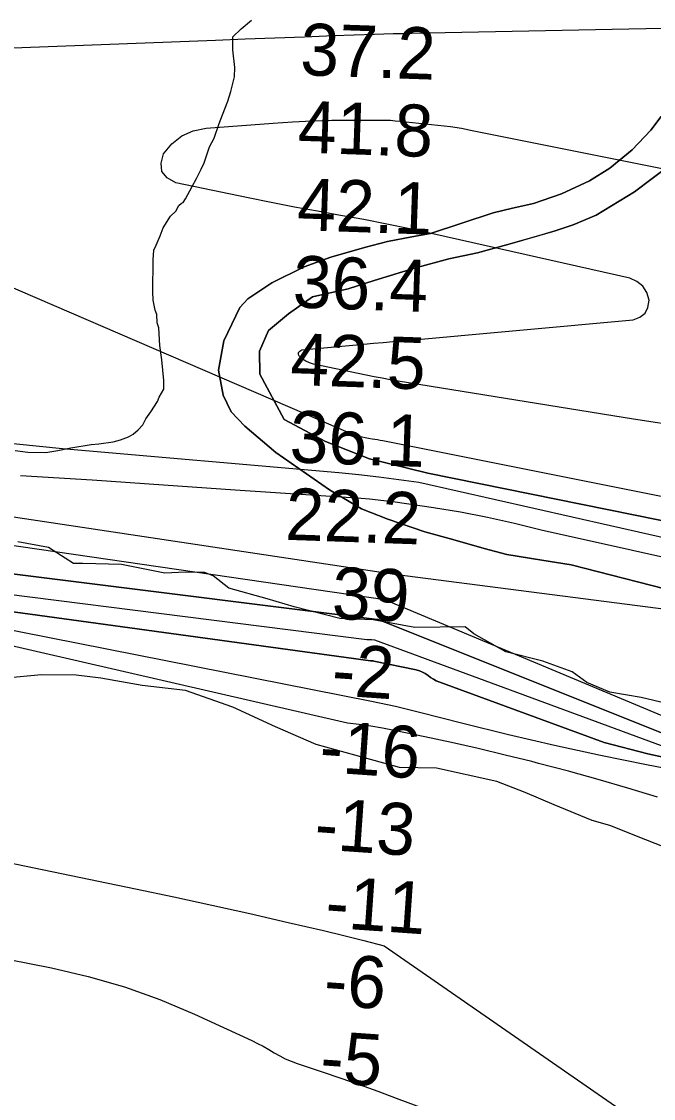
# Model space of a CAD drawing. Extents: x 3192986 to 3230865, y 867483 to 892886.
# Drawn here: x 3208250 to 3209065, y 879965 to 881355 of the extents above; entities that cross this region are included whole.
import ezdxf

# ---------------------------------------------------------------- set-up
doc = ezdxf.new("R2010")
doc.units = 0
for name, color, linetype in [('V-RIVR-EDGE', 7, 'Continuous'), ('V-RIVR-RANG', 7, 'Continuous'), ('V-SITE-VEGE', 7, 'Continuous'), ('V-TOPO-DPTH', 7, 'Continuous'), ('V-TOPO-MAJR', 7, 'Continuous'), ('V-TOPO-MINR', 7, 'Continuous'), ('V-TOPO-SHOR', 7, 'Continuous'), ('V-TOPO-WATR', 7, 'Continuous')]:
    doc.layers.add(name, color=color, linetype=linetype)

msp = doc.modelspace()

# ---------------------------------------------------------------- linework, layer by layer
at = {"layer": 'V-RIVR-EDGE'}
msp.add_lwpolyline([(3209091, 880472.8), (3209049.3, 880482.5), (3209008.9, 880489.5), (3208979.3, 880501.8), (3208960.3, 880515.7), (3208922.5, 880529.3), (3208874.7, 880541.6), (3208833.5, 880564.7), (3208822.2, 880573.9), (3208757.4, 880572.8), (3208703.5, 880582.9), (3208660.5, 880584.3), (3208601.4, 880599.7), (3208566.7, 880609.7), (3208517.2, 880623.8), (3208496.8, 880639.5), (3208485.9, 880643.8), (3208461.1, 880644.3), (3208434.6, 880643.1), (3208378.6, 880654.1), (3208328.6, 880655.5), (3208316.4, 880655.6), (3208284.3, 880676.1), (3208244.8, 880683.6)], dxfattribs=at)
at = {"layer": 'V-SITE-VEGE'}
for p, q in [((3208522.4, 881335.2), (3208533, 881345.4)), ((3208533, 881345.4), (3208546.3, 881356.5)), ((3208522.2, 881318.2), (3208522.4, 881335.2)), ((3208524.7, 881295.5), (3208522.2, 881318.2)), ((3208524.5, 881283.3), (3208524.7, 881295.5)), ((3208519.6, 881264.5), (3208524.5, 881283.3)), ((3208515.6, 881252.3), (3208519.6, 881264.5)), ((3208508.8, 881234.5), (3208515.6, 881252.3)), ((3208504.8, 881223.3), (3208508.8, 881234.5)), ((3208498, 881204.5), (3208504.8, 881223.3)), ((3209075.2, 881232.1), (3209062, 881214.7)), ((3209062, 881214.7), (3209037.7, 881189.2)), ((3208485.3, 881172.7), (3208492.1, 881193.3)), ((3208492.1, 881193.3), (3208498, 881204.5)), ((3209037.7, 881189.2), (3209008.7, 881165.6)), ((3208475.5, 881152.1), (3208481.4, 881164.3)), ((3208481.4, 881164.3), (3208485.3, 881172.7)), ((3209008.7, 881165.6), (3208982.6, 881149.4)), ((3208469.7, 881141.8), (3208475.5, 881152.1)), ((3208461, 881125.9), (3208469.7, 881141.8)), ((3208982.6, 881149.4), (3208946.4, 881132.4)), ((3208458.1, 881121.2), (3208461, 881125.9)), ((3208946.4, 881132.4), (3208910.2, 881119.9)), ((3208441.9, 881103.6), (3208448.6, 881110.1)), ((3208448.6, 881110.1), (3208452.4, 881117.6)), ((3208452.4, 881117.6), (3208456.2, 881120.3)), ((3208456.2, 881120.3), (3208458.1, 881121.2)), ((3208883.3, 881113.9), (3208858.3, 881107.8)), ((3208910.2, 881119.9), (3208883.3, 881113.9)), ((3208432.2, 881088.6), (3208441.9, 881103.6)), ((3208858.3, 881107.8), (3208777.6, 881081.2)), ((3208428.3, 881078.3), (3208432.2, 881088.6)), ((3208777.6, 881081.2), (3208753.5, 881077)), ((3208423.4, 881066.1), (3208428.3, 881078.3)), ((3208722, 881070.9), (3208692.4, 881063.1)), ((3208753.5, 881077), (3208722, 881070.9)), ((3208419.4, 881047.4), (3208420.5, 881059.6)), ((3208420.5, 881059.6), (3208423.4, 881066.1)), ((3208692.4, 881063.1), (3208648.8, 881050.8)), ((3208418.8, 881005.9), (3208419.4, 881047.4)), ((3208648.8, 881050.8), (3208614.4, 881038.3)), ((3208614.4, 881038.3), (3208572.6, 881017.7)), ((3208572.6, 881017.7), (3208541.8, 880996.9)), ((3208419.6, 880995.5), (3208418.8, 881005.9)), ((3208422.2, 880982.3), (3208419.6, 880995.5)), ((3208531.5, 880986), (3208510.6, 880942.9)), ((3208541.8, 880996.9), (3208531.5, 880986)), ((3208424, 880976.6), (3208422.2, 880982.3)), ((3208424.8, 880966.2), (3208424, 880976.6)), ((3208426.6, 880959.6), (3208424.8, 880966.2)), ((3208428.2, 880937), (3208426.6, 880959.6)), ((3208510.6, 880942.9), (3208503.6, 880905.1)), ((3208430.7, 880918.1), (3208428.2, 880937)), ((3208433.2, 880891.7), (3208430.7, 880918.1)), ((3208503.6, 880905.1), (3208509.6, 880872.7)), ((3208433, 880880.4), (3208433.2, 880891.7)), ((3208427.2, 880870.1), (3208433, 880880.4)), ((3208509.6, 880872.7), (3208520.3, 880851.3)), ((3208416.6, 880851.4), (3208425.2, 880864.5)), ((3208425.2, 880864.5), (3208427.2, 880870.1)), ((3208409.8, 880842.1), (3208416.6, 880851.4)), ((3208520.3, 880851.3), (3208537.6, 880832.6)), ((3208400.2, 880828.1), (3208406, 880834.6)), ((3208406, 880834.6), (3208409.8, 880842.1)), ((3208537.6, 880832.6), (3208577.8, 880798.8)), ((3208377.4, 880815.2), (3208387.8, 880818.8)), ((3208387.8, 880818.8), (3208393.5, 880822.5)), ((3208393.5, 880822.5), (3208400.2, 880828.1)), ((3208296.2, 880801.3), (3208313.2, 880804.8)), ((3208313.2, 880804.8), (3208339.6, 880809.2)), ((3208339.6, 880809.2), (3208349.1, 880810)), ((3208349.1, 880810), (3208368, 880812.5)), ((3208368, 880812.5), (3208377.4, 880815.2)), ((3208241.5, 880801.2), (3208257.5, 880799)), ((3208257.5, 880799), (3208281.1, 880798.7)), ((3208281.1, 880798.7), (3208296.2, 880801.3)), ((3208577.8, 880798.8), (3208647.2, 880750.7)), ((3208647.2, 880750.7), (3208688.4, 880726.1)), ((3208688.4, 880726.1), (3208722.4, 880712.7)), ((3208722.4, 880712.7), (3208770.2, 880696.3)), ((3208770.2, 880696.3), (3208806.1, 880686.5)), ((3208806.1, 880686.5), (3208846.5, 880674.9)), ((3208846.5, 880674.9), (3208876, 880667.1)), ((3208876, 880667.1), (3208921.1, 880659.9)), ((3208921.1, 880659.9), (3208958.9, 880653.9)), ((3208958.9, 880653.9), (3209370.1, 880548.2)), ((3208275.1, 880511.9), (3208229.1, 880507.5)), ((3208320.2, 880511.3), (3208275.1, 880511.9)), ((3208351.7, 880507.4), (3208320.2, 880511.3)), ((3208405.2, 880498.1), (3208351.7, 880507.4)), ((3208461.3, 880491.4), (3208405.2, 880498.1)), ((3208522.3, 880470), (3208461.3, 880491.4)), ((3208577.3, 880444.6), (3208522.3, 880470)), ((3208629.7, 880421.7), (3208577.3, 880444.6)), ((3208679.8, 880408.2), (3208629.7, 880421.7)), ((3208737.5, 880392), (3208679.8, 880408.2)), ((3208785.1, 880391.3), (3208737.5, 880392)), ((3208863.2, 880374), (3208785.1, 880391.3)), ((3208899.6, 880359.9), (3208863.2, 880374)), ((3208936.9, 880344), (3208899.6, 880359.9)), ((3208986, 880323.7), (3208936.9, 880344)), ((3209008.9, 880317.5), (3208986, 880323.7)), ((3209055.4, 880298.9), (3209008.9, 880317.5)), ((3209093.5, 880283.9), (3209055.4, 880298.9))]:
    msp.add_line(p, q, dxfattribs=at)
msp.add_lwpolyline([(3209205, 880684.7), (3208774.1, 880772.1), (3208698.7, 880790.7), (3208641.7, 880812.8), (3208588.6, 880841.3), (3208557.1, 880899.9), (3208556.6, 880929.4), (3208568.1, 880956.1), (3208594.2, 880977.8), (3208625, 880999.6), (3208671.3, 881010), (3208704.7, 881020.6), (3208756.7, 881036.4), (3208801.2, 881048.7), (3208838.2, 881056.5), (3208877.2, 881067), (3208938.4, 881084.6), (3208961.5, 881092.6), (3208991.3, 881105.1), (3209040.6, 881134.9), (3209086.4, 881169.3)], dxfattribs=at)
at = {"layer": 'V-TOPO-DPTH'}
for points in [[(3209381.7, 880557.6), (3208730.8, 880641.2), (3207995.5, 880751.8), (3207973.9, 880754.2), (3207952.3, 880756.4), (3207930.6, 880758.4), (3207909, 880760.3), (3207779.8, 880770.7), (3207735.8, 880774.5), (3207691.8, 880778.6), (3207647.9, 880783.2), (3207604, 880788.1), (3207560.2, 880793.3), (3207516.3, 880798.7), (3207472.5, 880804.3), (3207428.7, 880810)], [(3207418.1, 880738.3), (3207492.3, 880730.9), (3207566.4, 880722.7), (3207664.9, 880711), (3207689.7, 880708.1), (3207714.5, 880705.2), (3207739.3, 880702.4), (3207764.1, 880699.6), (3207789, 880696.9), (3207813.8, 880694.1), (3207838.6, 880691.3), (3207863.4, 880688.6), (3207889.7, 880685.7), (3208705, 880583.5), (3208707.4, 880583.4), (3208709.8, 880583), (3209077.7, 880436.1)], [(3207418.1, 880738.3), (3207492.3, 880730.9), (3207566.4, 880722.7), (3207664.9, 880711), (3207689.7, 880708.1), (3207714.5, 880705.2), (3207739.3, 880702.4), (3207764.1, 880699.6), (3207789, 880696.9), (3207813.8, 880694.1), (3207838.6, 880691.3), (3207863.4, 880688.6), (3207889.7, 880685.7), (3208705, 880583.5), (3208707.4, 880583.4), (3208709.8, 880583), (3209077.7, 880436.1)], [(3207212.3, 880697.6), (3207931.1, 880638.2), (3207943.2, 880637.6), (3207955.3, 880636.6), (3207967.3, 880635), (3207979.3, 880633), (3208016.5, 880625.7), (3208046.9, 880619.2), (3208700.1, 880529.9), (3208700.6, 880529.9), (3208701.7, 880529.8), (3208703.2, 880529.8), (3208704.2, 880529.6), (3208759.1, 880518.1), (3208763.2, 880517), (3208767, 880515.4), (3208770.7, 880513.4), (3208774.2, 880511), (3208777.6, 880508.5), (3208781.1, 880506.2), (3208784.9, 880504.2), (3209001.4, 880424.6), (3209058.1, 880409.9), (3209115.5, 880397.3)], [(3209115.5, 880397.3), (3209058.1, 880409.9), (3209001.4, 880424.6), (3208784.9, 880504.2), (3208781.1, 880506.2), (3208777.6, 880508.5), (3208774.2, 880511), (3208770.7, 880513.4), (3208767, 880515.4), (3208763.2, 880517), (3208759.1, 880518.1), (3208704.2, 880529.6), (3208703.2, 880529.8), (3208701.7, 880529.8), (3208700.6, 880529.9), (3208700.1, 880529.9), (3208046.9, 880619.2), (3208016.5, 880625.7), (3207979.3, 880633), (3207967.3, 880635), (3207955.3, 880636.6), (3207943.2, 880637.6), (3207931.1, 880638.2), (3207212.3, 880697.6)], [(3209070.5, 880353.8), (3209032.3, 880365.4), (3208993.9, 880376.7), (3208955.4, 880387.3), (3208916.8, 880397.5), (3208908, 880399.8), (3208873.6, 880408.3), (3208839.1, 880416.6), (3208804.6, 880424.3), (3208769.9, 880431.8), (3208730.4, 880440), (3208715.4, 880442.8), (3208700.4, 880445.4), (3208685.3, 880447.6), (3208670.2, 880449.4), (3207974.7, 880609.6)], [(3209070.5, 880353.8), (3209032.3, 880365.4), (3208993.9, 880376.7), (3208955.4, 880387.3), (3208916.8, 880397.5), (3208908, 880399.8), (3208873.6, 880408.3), (3208839.1, 880416.6), (3208804.6, 880424.3), (3208769.9, 880431.8), (3208730.4, 880440), (3208715.4, 880442.8), (3208700.4, 880445.4), (3208685.3, 880447.6), (3208670.2, 880449.4), (3207974.7, 880609.6)], [(3208169.9, 880282.5), (3208396.6, 880235.6), (3208445.9, 880225.2), (3208495.1, 880214.6), (3208544.3, 880203.6), (3208593.5, 880192.4), (3208639.2, 880181.8), (3208665.4, 880175.5), (3208691.5, 880168.9), (3208717.5, 880162), (3209341.4, 879729.9)], [(3208169.9, 880282.5), (3208396.6, 880235.6), (3208445.9, 880225.2), (3208495.1, 880214.6), (3208544.3, 880203.6), (3208593.5, 880192.4), (3208639.2, 880181.8), (3208665.4, 880175.5), (3208691.5, 880168.9), (3208717.5, 880162), (3209341.4, 879729.9)]]:
    msp.add_lwpolyline(points, dxfattribs=at)
at = {"layer": 'V-TOPO-MAJR'}
for points in [[(3208079.3, 881314.9), (3208499.9, 881331), (3208538.1, 881332.5), (3208576.4, 881333.9), (3208614.6, 881335.3), (3208652.8, 881336.7), (3208705.1, 881338.5), (3208717.1, 881338.9), (3208729.2, 881339.3), (3208741.3, 881339.6), (3208753.4, 881339.8), (3209141.2, 881347.5)], [(3209436.3, 880669.7), (3208715.8, 880813.8), (3208712.4, 880814.4), (3208708.9, 880814.9), (3208705.4, 880815.5), (3208702, 880816.1), (3208697.3, 880816.9), (3208693.2, 880817.7), (3208689.2, 880818.5), (3208685.2, 880819.4), (3208681.1, 880820.3), (3208006.4, 881111.2), (3207993.8, 881112.8), (3207981.1, 881114.2), (3207968.3, 881115.4), (3207947.1, 881117.1), (3207942.9, 881117.3), (3207938.6, 881117.2), (3207789.7, 881110), (3207713.2, 881105.9), (3207636.7, 881101.1), (3207560.2, 881095.5), (3207483.8, 881089.3), (3207017.8, 881048.8)]]:
    msp.add_lwpolyline(points, dxfattribs=at)
at = {"layer": 'V-TOPO-MINR'}
for points in [[(3209106.9, 880831.4), (3209039.3, 880841.9), (3208735.8, 880890.9), (3208725.4, 880892.6), (3208715, 880894.5), (3208704.6, 880896.5), (3208694.2, 880898.6), (3208626.4, 880912.9), (3208621.4, 880914.4), (3208616.6, 880916.5), (3208612.3, 880919.3), (3208608.2, 880922.6), (3208607.1, 880925.3), (3208607, 880927.7), (3208608.6, 880929.6), (3208611.2, 880931), (3208691.2, 880938.4), (3208703.8, 880939.6), (3208716.4, 880940.7), (3208729, 880941.9), (3208741.7, 880943), (3209038.9, 880970.1), (3209047.7, 880973.4), (3209054.5, 880978.4), (3209058.1, 880986), (3209059.6, 880995.3), (3209056.5, 881005.2), (3209051.5, 881013.5), (3209043.9, 881019.3), (3209034.5, 881023.5), (3208780.6, 881080.9), (3208750.9, 881087.4), (3208721.2, 881093.5), (3208691.3, 881099.2), (3208661.4, 881104.6), (3208631.5, 881110), (3208601.7, 881115.5), (3208571.8, 881121.3), (3208542.1, 881127.3), (3208448.6, 881146.6), (3208437.7, 881153.1), (3208430.8, 881161.3), (3208429.8, 881171.9), (3208432.7, 881184.2), (3208443.7, 881197), (3208456.3, 881207.2), (3208471.2, 881213.6), (3208487.7, 881217.3), (3208574.2, 881223.9), (3208599.4, 881225.5), (3208624.6, 881226.8), (3208649.9, 881227.4), (3208675.1, 881227.7), (3208713.2, 881227.7), (3208719.4, 881227.6), (3208725.6, 881227.4), (3208731.8, 881226.9), (3208738, 881226.3), (3208803.4, 881219.2), (3208817.4, 881217.1), (3208831.2, 881214.3), (3209440.4, 881092.4)], [(3209306.6, 880637.1), (3208762.5, 880760), (3208736.6, 880763.6), (3208710.8, 880766.9), (3208684.8, 880769.7), (3208658.9, 880772.3), (3208302.2, 880803.6), (3208243.1, 880809.5), (3208184.2, 880816.5), (3208125.4, 880825.1), (3208066.8, 880834.7), (3208006.5, 880845.4), (3207978.2, 880851), (3207950.1, 880857.1), (3206961.9, 880917.1)], [(3209381.7, 880557.6), (3208730.8, 880641.2), (3207995.5, 880751.8), (3207973.9, 880754.2), (3207952.3, 880756.4), (3207930.6, 880758.4), (3207909, 880760.3), (3207779.8, 880770.7), (3207735.8, 880774.5), (3207691.8, 880778.6), (3207647.9, 880783.2), (3207604, 880788.1), (3207560.2, 880793.3), (3207516.3, 880798.7), (3207472.5, 880804.3), (3207428.7, 880810)], [(3209137.2, 880433.7), (3208718.6, 880608.5), (3208003, 880712.7), (3207993.8, 880714.5), (3207984.5, 880716.1), (3207960.3, 880719.4), (3207956.8, 880719.9), (3207953.3, 880720.4), (3207949.7, 880720.7), (3207946.2, 880721.1), (3207713.9, 880743.1), (3207632.4, 880750.7), (3207550.9, 880758.4), (3207469.4, 880765.9), (3207387.9, 880773.4)], [(3209391.7, 880593.6), (3208920.2, 880698.5), (3208885.7, 880707.1), (3208851.1, 880714.9), (3208816.2, 880721.5), (3208781.2, 880727.3), (3208731.8, 880734.5), (3208720.8, 880735.9), (3208709.8, 880737.2), (3208698.8, 880738.3), (3208687.8, 880739.2), (3208525.2, 880750.3), (3208432.9, 880756.6), (3208340.6, 880762.8), (3208248.2, 880768.8)], [(3209092, 880414.1), (3208705.5, 880556.6), (3208701.1, 880556.8), (3208696.6, 880556.8), (3208695.2, 880556.8), (3207994.6, 880645.5), (3207974.8, 880649.2), (3207954.8, 880652.3), (3207934.7, 880654.5), (3207914.6, 880656.2), (3207291.8, 880720.8)], [(3209115.5, 880397.3), (3209058.1, 880409.9), (3209001.4, 880424.6), (3208784.9, 880504.2), (3208781.1, 880506.2), (3208777.6, 880508.5), (3208774.2, 880511), (3208770.7, 880513.4), (3208767, 880515.4), (3208763.2, 880517), (3208759.1, 880518.1), (3208704.2, 880529.6), (3208703.2, 880529.8), (3208701.7, 880529.8), (3208700.6, 880529.9), (3208700.1, 880529.9), (3208046.9, 880619.2), (3208016.5, 880625.7), (3207979.3, 880633), (3207967.3, 880635), (3207955.3, 880636.6), (3207943.2, 880637.6), (3207931.1, 880638.2), (3207212.3, 880697.6)], [(3209400, 880329.4), (3209056.3, 880395.6), (3208996.8, 880407.6), (3208937.4, 880420.4), (3208878.3, 880434.3), (3208819.3, 880448.9), (3208763.3, 880463.4), (3208732.3, 880470.8), (3208701.2, 880477.4), (3208019.6, 880612), (3208003.9, 880616.4), (3207987.9, 880620.2), (3207968.9, 880624.1), (3207962.3, 880625.3), (3207955.6, 880626.1), (3207949, 880626.6), (3207942.2, 880626.8), (3207066.5, 880682.8)], [(3209070.5, 880353.8), (3209032.3, 880365.4), (3208993.9, 880376.7), (3208955.4, 880387.3), (3208916.8, 880397.5), (3208908, 880399.8), (3208873.6, 880408.3), (3208839.1, 880416.6), (3208804.6, 880424.3), (3208769.9, 880431.8), (3208730.4, 880440), (3208715.4, 880442.8), (3208700.4, 880445.4), (3208685.3, 880447.6), (3208670.2, 880449.4), (3207974.7, 880609.6)], [(3208169.9, 880282.5), (3208396.6, 880235.6), (3208445.9, 880225.2), (3208495.1, 880214.6), (3208544.3, 880203.6), (3208593.5, 880192.4), (3208639.2, 880181.8), (3208665.4, 880175.5), (3208691.5, 880168.9), (3208717.5, 880162), (3209341.4, 879729.9)], [(3207997.1, 880191), (3208288.1, 880133.7), (3208335.6, 880122.6), (3208382.3, 880109.3), (3208427.9, 880092.7), (3208472.9, 880073.9), (3208546.7, 880039.8), (3208554.1, 880036.2), (3208561.4, 880032.5), (3208568.6, 880028.4), (3208575.6, 880024.2), (3208582.8, 880020.2), (3208590, 880016.4), (3208597.6, 880013.2), (3208605.3, 880010.3), (3208637.7, 879999.5), (3208661.6, 879991.4), (3208685.5, 879983.1), (3208709.3, 879974.5), (3208733.1, 879965.7), (3208806.2, 879938.3)]]:
    msp.add_lwpolyline(points, dxfattribs=at)
at = {"layer": 'V-TOPO-SHOR'}
for points in [[(3209370.1, 880548.2), (3208958.9, 880653.9), (3208921.1, 880659.9), (3208876, 880667.1), (3208846.5, 880674.9), (3208806.1, 880686.5), (3208770.2, 880696.3), (3208722.4, 880712.7), (3208688.4, 880726.1), (3208647.2, 880750.7), (3208577.8, 880798.8), (3208537.6, 880832.6), (3208520.3, 880851.3), (3208509.6, 880872.7), (3208503.6, 880905.1), (3208510.6, 880942.9), (3208531.5, 880986), (3208541.8, 880996.9), (3208572.6, 881017.7), (3208614.4, 881038.3), (3208648.8, 881050.8), (3208692.4, 881063.1), (3208722, 881070.9), (3208753.5, 881077), (3208777.6, 881081.2), (3208858.3, 881107.8), (3208883.3, 881113.9), (3208910.2, 881119.9), (3208946.4, 881132.4), (3208982.6, 881149.4), (3209008.7, 881165.6), (3209037.7, 881189.2), (3209062, 881214.7), (3209075.2, 881232.1)], [(3209086.4, 881169.3), (3209040.6, 881134.9), (3208991.3, 881105.1), (3208961.5, 881092.6), (3208938.4, 881084.6), (3208917, 881078.5), (3208877.2, 881067), (3208838.2, 881056.5), (3208801.2, 881048.7), (3208756.7, 881036.4), (3208704.7, 881020.6), (3208671.3, 881010), (3208625, 880999.6), (3208594.2, 880977.8), (3208568.1, 880956.1), (3208556.6, 880929.4), (3208557.1, 880899.9), (3208588.6, 880841.3), (3208641.7, 880812.8), (3208698.7, 880790.7), (3208774.1, 880772.1), (3209205, 880684.7)]]:
    msp.add_lwpolyline(points, dxfattribs=at)
at = {"layer": 'V-TOPO-WATR'}
msp.add_lwpolyline([(3209077.7, 880436.1), (3208709.8, 880583), (3208707.4, 880583.4), (3208705, 880583.5), (3207889.7, 880685.7), (3207863.4, 880688.6), (3207838.6, 880691.3), (3207813.8, 880694.1), (3207789, 880696.9), (3207764.1, 880699.6), (3207739.3, 880702.4), (3207714.5, 880705.2), (3207689.7, 880708.1), (3207664.9, 880711), (3207566.4, 880722.7), (3207492.3, 880730.9), (3207418.1, 880738.3)], dxfattribs=at)

# ---------------------------------------------------------------- texts
at = {"layer": 'V-RIVR-RANG'}
for s, rotation, p in [('37.2', 358.0183, (3208608.6, 881285.8)), ('41.8', 358.0183, (3208605.4, 881185.9)), ('42.1', 358.0183, (3208604.6, 881085.8)), ('36.4', 358.0183, (3208599, 880986)), ('42.5', 358.0183, (3208595.8, 880886)), ('36.1', 358.0183, (3208595, 880786)), ('22.2', 358.0183, (3208589.4, 880686.1)), ('39', 358.0183, (3208649.5, 880584)), ('-2', 356, (3208648.6, 880485.8)), ('-16', 356, (3208632.8, 880386.7)), ('-13', 356, (3208626.4, 880287)), ('-11', 356, (3208640.3, 880185.9)), ('-6', 356, (3208638.4, 880085.8)), ('-5', 356, (3208633.6, 879986))]:
    msp.add_text(s, height=67, rotation=rotation, dxfattribs=at).set_placement(p)

doc.saveas('drawing.dxf')
